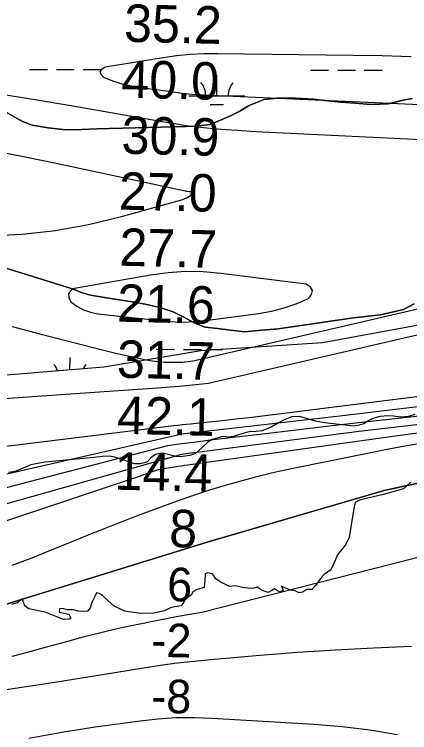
# Model space of a CAD drawing. Extents: x 3219052 to 3256913, y 800770 to 826146.
# Drawn here: x 3231634 to 3232340, y 812403 to 813685 of the extents above; entities that cross this region are included whole.
import ezdxf

# ---------------------------------------------------------------- set-up
doc = ezdxf.new("R2010")
doc.units = 0
for name, color, linetype in [('V-RIVR-EDGE', 7, 'Continuous'), ('V-RIVR-RANG', 7, 'Continuous'), ('V-SITE-VEGE', 7, 'Continuous'), ('V-TOPO-DPTH', 7, 'Continuous'), ('V-TOPO-MAJR', 7, 'Continuous'), ('V-TOPO-MINR', 7, 'Continuous'), ('V-TOPO-SHOR', 7, 'Continuous'), ('V-TOPO-WATR', 7, 'Continuous'), ('V-WETL-SWMP', 7, 'Continuous')]:
    doc.layers.add(name, color=color, linetype=linetype)

msp = doc.modelspace()

# ---------------------------------------------------------------- linework, layer by layer
at = {"layer": 'V-RIVR-EDGE'}
for points in [[(3232341.9, 812849.7), (3232328.8, 812837.8), (3232292.4, 812827.6), (3232250.1, 812817.5), (3232242.2, 812813.5), (3232240.6, 812805.6)], [(3232240.6, 812805.6), (3232236.6, 812781.5), (3232231.8, 812751.1), (3232225.4, 812737.7), (3232210.7, 812720.3), (3232204, 812704.5), (3232198.8, 812693.5), (3232187.3, 812684.8), (3232181, 812678.5), (3232171.5, 812665.1), (3232165.1, 812658.4), (3232156, 812658), (3232148.5, 812653.3), (3232142.2, 812652.5), (3232135.1, 812655.7), (3232126.8, 812657.3), (3232117.7, 812660.8), (3232111, 812664.4), (3232114.1, 812656.9), (3232109, 812653.7), (3232103.8, 812655.7), (3232098.3, 812659.3), (3232093.6, 812656.2), (3232087.2, 812653), (3232076.6, 812656.6), (3232067.5, 812662.5), (3232061.6, 812660.6), (3232055.2, 812659.8), (3232041.4, 812661.8), (3232029.5, 812665), (3232017.7, 812663.5), (3232001.5, 812671.8), (3231993.6, 812677), (3231987.7, 812686.1), (3231979.4, 812688.1), (3231974.3, 812686.1), (3231973.8, 812673.5), (3231972.6, 812661.6), (3231960, 812658.1), (3231952.4, 812654.1), (3231950, 812649), (3231939, 812641.1), (3231936.2, 812635.6), (3231931.4, 812629.3), (3231913.6, 812626.2), (3231902.1, 812620.3), (3231882.4, 812616), (3231859, 812615.2), (3231831, 812619.6), (3231812, 812628.4), (3231800.6, 812638.7), (3231791.1, 812647.8), (3231785.2, 812651.4), (3231780.5, 812652.2), (3231778.1, 812646.7), (3231772.1, 812635.2), (3231769.3, 812625.7), (3231764.2, 812619.4), (3231757.8, 812619), (3231747.6, 812619.5), (3231740.1, 812621.8), (3231728.6, 812621.9), (3231719.5, 812624.3), (3231714.4, 812623.5), (3231714, 812618), (3231731.3, 812614.4), (3231734.9, 812607.2), (3231731.7, 812605.3), (3231721.4, 812604.5), (3231688.7, 812617.6), (3231659.4, 812624), (3231652.7, 812628.8), (3231647.6, 812642.2), (3231639.7, 812634.3), (3231628.6, 812631.6)]]:
    msp.add_lwpolyline(points, dxfattribs=at)
at = {"layer": 'V-SITE-VEGE'}
for points in [[(3232344.2, 813534.6), (3232328.3, 813531.8), (3232301.1, 813525.5), (3232270.3, 813524.1), (3232216.7, 813528.5), (3232193.6, 813530.9), (3232168.1, 813533.9), (3232135.6, 813535.2), (3232103.2, 813535.6), (3232079.6, 813533.2), (3232053.2, 813522.5), (3232035, 813511.6), (3232019.8, 813503.8), (3231983.4, 813488.2), (3231957.2, 813485.4), (3231940.9, 813484.9), (3231753.9, 813479.6), (3231725.7, 813479), (3231693.9, 813482.5), (3231665.6, 813487.3), (3231648.3, 813494), (3231505.5, 813574.3)], [(3231614.8, 813232.9), (3231739.5, 813194.6), (3231753.2, 813188.6), (3231769.8, 813183.9), (3231798.6, 813178.7), (3231844.2, 813172), (3231867.5, 813167.6), (3231893.8, 813161.6), (3231917.6, 813154.1), (3231937.6, 813143.8), (3231955.9, 813133.5), (3231974.5, 813126.8), (3231996.7, 813124.3), (3232024.4, 813120.7), (3232045.4, 813118.5), (3232075, 813121.2), (3232097, 813123), (3232100.8, 813122.9), (3232239.4, 813143.3), (3232287.7, 813148.9), (3232310.9, 813153.8), (3232328.4, 813158), (3232347.5, 813168)], [(3232300.9, 812968.2), (3232287.3, 812967.2), (3232273.8, 812963.3), (3232264.2, 812958.6), (3232257.7, 812954.1), (3232249.3, 812951.7), (3232240.1, 812950.1), (3232198.1, 812954.4), (3232184.9, 812956.5), (3232171.6, 812958.9), (3232161.7, 812961.5), (3232153.4, 812964.1), (3232142.7, 812967.2), (3232129.5, 812966.6), (3232117, 812961.8), (3232105.5, 812955.8), (3232092.3, 812948.2), (3232075.5, 812941.5), (3232065.8, 812940.1), (3232053.2, 812939.5), (3232039.7, 812936.4), (3232025.3, 812931.4), (3232016.7, 812930.5), (3232005.9, 812931.2), (3231987.1, 812925.8), (3231979.8, 812922), (3231969.5, 812912.1), (3231957.3, 812901.1), (3231947.1, 812897.3), (3231930.2, 812895.3), (3231922, 812895.4), (3231908.9, 812899.4), (3231901.9, 812901.1), (3231894, 812901), (3231886, 812899.4), (3231877.5, 812893.2), (3231873, 812888.2), (3231870.1, 812885.4), (3231858.4, 812882.8), (3231849.1, 812882.8), (3231813, 812894.7), (3231803.4, 812896.2), (3231791.5, 812895.8), (3231776.1, 812893.9), (3231688.5, 812885.3), (3231681.9, 812884.3), (3231663.5, 812880.7), (3231642.2, 812871.7), (3231634.7, 812869.2), (3231623.2, 812867)], [(3232348.8, 812970.4), (3232337.9, 812967.1), (3232323.6, 812966.2), (3232310.6, 812967.6), (3232300.9, 812968.2)]]:
    msp.add_lwpolyline(points, dxfattribs=at)
at = {"layer": 'V-TOPO-DPTH'}
for points in [[(3232359.8, 812938), (3232330.9, 812934.2), (3231943.4, 812880.4), (3231937.7, 812879.5), (3231931.9, 812878.7), (3231926.2, 812877.8), (3231920.5, 812876.9), (3231903.8, 812874.2), (3231896.3, 812872.8), (3231888.9, 812871.1), (3231881.6, 812869.1), (3231874.3, 812866.8), (3231867.2, 812864.1), (3231860.1, 812861.4), (3231853, 812858.5), (3231430.8, 812717.8)], [(3230916.8, 812648.3), (3230948.3, 812644.2), (3231447.1, 812579.1), (3231978, 812742.9), (3232294.1, 812834.9), (3232335, 812843.9), (3232376.1, 812852.4)], [(3230916.8, 812648.3), (3230948.3, 812644.2), (3231447.1, 812579.1), (3231978, 812742.9), (3232294.1, 812834.9), (3232335, 812843.9), (3232376.1, 812852.4)], [(3232342.9, 812556.3), (3232275.1, 812553.5), (3232207.4, 812550), (3232139.7, 812545.5), (3232072.1, 812540.3), (3231984.8, 812532.9), (3231954.7, 812530), (3231924.6, 812526.7), (3231894.6, 812522.6), (3231864.7, 812518.1), (3231813.5, 812509.7), (3231757.9, 812500.8), (3231702.4, 812491.9), (3231646.9, 812483.3), (3231591.3, 812474.7)], [(3232342.9, 812556.3), (3232275.1, 812553.5), (3232207.4, 812550), (3232139.7, 812545.5), (3232072.1, 812540.3), (3231984.8, 812532.9), (3231954.7, 812530), (3231924.6, 812526.7), (3231894.6, 812522.6), (3231864.7, 812518.1), (3231813.5, 812509.7), (3231757.9, 812500.8), (3231702.4, 812491.9), (3231646.9, 812483.3), (3231591.3, 812474.7)]]:
    msp.add_lwpolyline(points, dxfattribs=at)
at = {"layer": 'V-TOPO-MAJR'}
for points in [[(3232521.1, 813453.3), (3232077.2, 813474.8), (3232055.1, 813476), (3232033, 813477.4), (3232011, 813479.1), (3231988.9, 813480.9), (3231966.9, 813483.1), (3231944.9, 813485.7), (3231923.1, 813488.9), (3231901.2, 813492.5), (3231734.5, 813522), (3231674.7, 813531.9), (3231614.9, 813541.1), (3231554.8, 813549.1), (3231494.6, 813556.3), (3231417.7, 813564.7), (3231395.9, 813566.5), (3231374.1, 813567.4), (3231352.3, 813567), (3231330.5, 813565.7), (3231015.1, 813538.3), (3230980, 813532.4), (3230946.2, 813523.1), (3230914.2, 813508.6)], [(3231629.8, 813127.6), (3231679.4, 813114.9), (3231777.2, 813089.7), (3231796.1, 813084.9), (3231815, 813080.4), (3231833.9, 813076), (3231852.9, 813071.8), (3231868.9, 813068.4), (3231880, 813066.5), (3231891, 813065), (3231902.2, 813064.3), (3231913.4, 813064.1), (3231933.1, 813064.3), (3231934.5, 813064.4), (3231937.2, 813064.5), (3231938.6, 813064.7), (3231944.3, 813065.3), (3231948.4, 813065.8), (3231952.6, 813066.5), (3231956.8, 813067.3), (3231960.9, 813068.2), (3231964.1, 813069), (3232462, 813184.1)], [(3232448.8, 812995.5), (3232214.9, 812967.9), (3232167.9, 812962.4), (3232121, 812957), (3232074, 812951.7), (3232027.1, 812946.4), (3232001.5, 812943.5), (3231967.3, 812939.6), (3231933.2, 812935.6), (3231442.2, 812823.4), (3231436.2, 812821.1), (3231430, 812819.2), (3231423.8, 812817.4), (3231404.8, 812812.6), (3231396.3, 812810.6), (3231387.7, 812808.6), (3230913.1, 812728.5)]]:
    msp.add_lwpolyline(points, dxfattribs=at)
at = {"layer": 'V-TOPO-MINR'}
for points in [[(3232358.1, 813523.3), (3231971, 813540.9), (3231958.5, 813541.6), (3231946.1, 813542.6), (3231933.7, 813543.9), (3231921.3, 813545.4), (3231860.2, 813553.6), (3231843.1, 813556.6), (3231826.2, 813560.6), (3231809.7, 813565.9), (3231793.4, 813572.1), (3231788.9, 813577.6), (3231787.3, 813582.7), (3231790.1, 813587.3), (3231795.8, 813591.5), (3231899.4, 813608.1), (3231923.5, 813611.3), (3231947.7, 813613.7), (3231972, 813614.9), (3231996.4, 813615.2), (3232238.8, 813612.3), (3232290.5, 813611.3), (3232342.2, 813609.8)], [(3233184.5, 813076.9), (3232531.5, 812986.9), (3232507.2, 812984.4), (3232482.9, 812981.9), (3232458.6, 812979.2), (3232351, 812967.3), (3232281.3, 812959.5), (3232211.5, 812951.6), (3232141.8, 812943.4), (3232072.1, 812935.2), (3231983.7, 812924.6), (3231958.2, 812921.4), (3231932.8, 812918.2), (3231907.4, 812914.8), (3231387.8, 812779.6), (3230809.7, 812702), (3230779.3, 812709.3), (3230101.2, 813088.9), (3230021.5, 813099.4), (3229968.4, 813124.6), (3229860.7, 813203), (3229323.9, 813555.5)], [(3231941.7, 813357.5), (3231944.8, 813359.5), (3231947.8, 813361.6), (3231951.9, 813365), (3231952.2, 813365.6), (3231952.3, 813366.2), (3231952, 813366.7), (3231951.5, 813367.1), (3231948.2, 813368), (3231945.8, 813368.4), (3231942.3, 813369), (3231940.6, 813369.3), (3231938.9, 813369.6), (3231708.3, 813418.5), (3231653.1, 813429.8), (3231597.8, 813440.6)], [(3231587.2, 813289.8), (3231647.5, 813292.9), (3231707.3, 813299.1), (3231766.5, 813310.1), (3231825.3, 813324.1), (3231934.9, 813354.8), (3231938.4, 813356), (3231941.7, 813357.5)], [(3233216.2, 813061.5), (3232538.3, 812970.9), (3232522.2, 812969.5), (3232506.1, 812968), (3232489.9, 812966.5), (3232473.8, 812964.9), (3232403.4, 812957.6), (3232352.1, 812952.1), (3232300.8, 812946.4), (3232249.6, 812940.2), (3232198.4, 812933.8), (3231964.4, 812903.6), (3231948.4, 812901.5), (3231932.4, 812899.3), (3231423.5, 812756), (3231388.5, 812748.8), (3231353.3, 812742.7), (3230839.9, 812688.7), (3230816.3, 812691.5), (3230801.6, 812694.5), (3230086.4, 813075.4), (3230022.9, 813080.2), (3229961, 813108.3), (3229772.2, 813238.6)], [(3232166.4, 813192.1), (3232162.5, 813198.1), (3232154.6, 813203.5), (3232002.3, 813222.6), (3231970.9, 813225.1), (3231939.5, 813225.7), (3231908.2, 813223.5), (3231877, 813219.5), (3231741.1, 813195.6), (3231734.2, 813191.2), (3231730.4, 813185.9), (3231730.9, 813179.4), (3231734.4, 813172.1), (3231745.3, 813164.1), (3231757, 813157.5), (3231769.6, 813153.3), (3231783, 813150.5), (3231904.2, 813137.4), (3231920.8, 813136.2), (3231937.3, 813135.8), (3231953.8, 813136.6), (3231970.4, 813138.1), (3232069.7, 813151.2), (3232092.7, 813155.3), (3232115.3, 813160.9), (3232137.2, 813168.5), (3232158.8, 813177.5), (3232164.6, 813185.1), (3232166.4, 813192.1)], [(3230847.6, 812947.5), (3231341.1, 812979.4), (3231362.9, 812980.8), (3231384.7, 812982.3), (3231406.5, 812983.8), (3231428.2, 812985.5), (3231504.2, 812991.2), (3231563.9, 812995.6), (3231623.7, 813000), (3231683.4, 813004.2), (3231743.2, 813008.3), (3231889.1, 813018.1), (3231912, 813019.8), (3231934.9, 813021.8), (3231957.7, 813024.1), (3231980.6, 813026.6), (3232427.5, 813130.3)], [(3233197.5, 813105.8), (3232558, 813027.7), (3232552.8, 813026.8), (3232547.6, 813026), (3232533.9, 813024.5), (3232521.8, 813023.1), (3232509.7, 813021.7), (3232497.6, 813020.2), (3232485.5, 813018.7), (3232076.9, 812967.9), (3232053.1, 812965), (3232029.2, 812962.2), (3232005.3, 812959.5), (3231981.3, 812957), (3231948.5, 812953.6), (3231941, 812952.8), (3231933.5, 812952), (3231925.9, 812951.2), (3231918.4, 812950.5), (3231386.8, 812884.8), (3230858.7, 812735.8)], [(3232359.8, 812938), (3232330.9, 812934.2), (3231943.4, 812880.4), (3231937.7, 812879.5), (3231931.9, 812878.7), (3231926.2, 812877.8), (3231920.5, 812876.9), (3231903.8, 812874.2), (3231896.3, 812872.8), (3231888.9, 812871.1), (3231881.6, 812869.1), (3231874.3, 812866.8), (3231867.2, 812864.1), (3231860.1, 812861.4), (3231853, 812858.5), (3231430.8, 812717.8)], [(3232369.7, 812920.7), (3232334.5, 812914.7), (3232299.4, 812908.2), (3232264.4, 812901.3), (3232128.8, 812873.7), (3232095.4, 812866.4), (3232062.1, 812858.4), (3232029, 812849.3), (3231996.1, 812839.7), (3231980.4, 812834.8), (3231955.6, 812826.8), (3231930.9, 812818.5), (3231906.4, 812809.7), (3231882, 812800.6), (3231855, 812790.3), (3231839.7, 812784.4), (3231824.5, 812778.5), (3231809.3, 812772.5), (3231794.1, 812766.5), (3231778.9, 812760.5), (3231763.8, 812754.4), (3231748.6, 812748.3), (3231733.5, 812742.1), (3231696.8, 812727.1), (3231663.2, 812713.8), (3231629.4, 812701.1)], [(3232445.9, 812738.3), (3231968.4, 812617.2), (3231947.3, 812613.6), (3231926.2, 812609.8), (3231905.2, 812605.8), (3231884.2, 812601.7), (3231852.1, 812595.2), (3231820, 812588.4), (3231788, 812581.1), (3231756.2, 812573.1), (3231724.5, 812564.5), (3231692.9, 812555.8), (3231661.2, 812547.2), (3231629.4, 812538.9)], [(3232342.9, 812556.3), (3232275.1, 812553.5), (3232207.4, 812550), (3232139.7, 812545.5), (3232072.1, 812540.3), (3231984.8, 812532.9), (3231954.7, 812530), (3231924.6, 812526.7), (3231894.6, 812522.6), (3231864.7, 812518.1), (3231813.5, 812509.7), (3231757.9, 812500.8), (3231702.4, 812491.9), (3231646.9, 812483.3), (3231591.3, 812474.7)], [(3232318.1, 812398.9), (3232268.7, 812407.3), (3232218.9, 812413.2), (3232168.9, 812417.4), (3231987, 812428.2), (3231954.7, 812429.1), (3231922.5, 812428.9), (3231890.4, 812426.7), (3231858.3, 812423.3), (3231778.1, 812412.6), (3231718.7, 812403.2), (3231659.7, 812392)]]:
    msp.add_lwpolyline(points, dxfattribs=at)
at = {"layer": 'V-TOPO-SHOR'}
for points in [[(3231505.5, 813574.3), (3231648.3, 813494), (3231665.6, 813487.3), (3231693.9, 813482.5), (3231725.7, 813479), (3231753.9, 813479.6), (3231781, 813480.4), (3231940.9, 813484.9), (3231957.2, 813485.4), (3231983.4, 813488.2), (3232019.8, 813503.8), (3232035, 813511.6), (3232053.2, 813522.5), (3232079.6, 813533.2), (3232103.2, 813535.6), (3232135.6, 813535.2), (3232168.1, 813533.9), (3232193.6, 813530.9), (3232216.7, 813528.5), (3232242.6, 813526.4), (3232270.3, 813524.1), (3232301.1, 813525.5), (3232328.3, 813531.8), (3232344.2, 813534.6)], [(3232347.5, 813168), (3232328.4, 813158), (3232310.9, 813153.8), (3232287.7, 813148.9), (3232239.4, 813143.3), (3232100.8, 813122.9), (3232097, 813123), (3232075, 813121.2), (3232045.4, 813118.5), (3232024.4, 813120.7), (3231996.7, 813124.3), (3231974.5, 813126.8), (3231955.9, 813133.5), (3231937.6, 813143.8), (3231917.6, 813154.1), (3231893.8, 813161.6), (3231867.5, 813167.6), (3231844.2, 813172), (3231821.8, 813175.4), (3231798.6, 813178.7), (3231769.8, 813183.9), (3231753.2, 813188.6), (3231739.5, 813194.6), (3231614.8, 813232.9)]]:
    msp.add_lwpolyline(points, dxfattribs=at)
at = {"layer": 'V-TOPO-WATR'}
msp.add_lwpolyline([(3232376.1, 812852.4), (3232335, 812843.9), (3232294.1, 812834.9), (3231978, 812742.9), (3231447.1, 812579.1), (3230948.3, 812644.2), (3230916.8, 812648.3)], dxfattribs=at)
at = {"layer": 'V-WETL-SWMP'}
for p, q in [((3231660.8, 813586.8), (3231692.8, 813586.7)), ((3231708.8, 813586.7), (3231740.8, 813586.6)), ((3231756.8, 813586.6), (3231788.8, 813586.5)), ((3232162.7, 813585.7), (3232194.7, 813585.6)), ((3232210.7, 813585.6), (3232242.7, 813585.5)), ((3232258.7, 813585.5), (3232290.7, 813585.4)), ((3231995.6, 813539.6), (3231995.6, 813575.6)), ((3231945.6, 813539.7), (3232045.6, 813539.5)), ((3231983.5, 813524.2), (3232007.5, 813524.2)), ((3231887.8, 813087.1), (3231919.8, 813087)), ((3231935.8, 813087), (3231967.8, 813086.9)), ((3231983.8, 813086.9), (3232005.3, 813086.9)), ((3231733.1, 813050.3), (3231733.2, 813072.7))]:
    msp.add_line(p, q, dxfattribs=at)
for points in [[(3232344.2, 813534.6), (3232328.3, 813531.8), (3232301.1, 813525.5), (3232270.3, 813524.1), (3232242.6, 813526.4), (3232216.7, 813528.5), (3232193.6, 813530.9), (3232168.1, 813533.9), (3232135.6, 813535.2), (3232103.2, 813535.6), (3232079.6, 813533.2), (3232053.2, 813522.5), (3232035, 813511.6), (3232019.8, 813503.8), (3231983.4, 813488.2), (3231957.2, 813485.4), (3231940.9, 813484.9), (3231781, 813480.4), (3231753.9, 813479.6), (3231725.7, 813479), (3231693.9, 813482.5), (3231665.6, 813487.3), (3231648.3, 813494), (3231505.5, 813574.3)], [(3232922, 813243.6), (3232748.3, 813214.6), (3232560.2, 813171.2), (3232343.1, 813127.7), (3232184, 813098.8), (3231966.9, 813084.3), (3231793.3, 813055.3), (3231619.6, 813040.8), (3231402.6, 813055.3), (3231200, 813026.4), (3230968.4, 812953.9), (3230765.8, 812982.9), (3230563.3, 813055.3), (3230433, 813171.2), (3230259.4, 813287.1), (3230071.3, 813316), (3229810.8, 813460.9), (3229764.4, 813512.4)], [(3231614.8, 813232.9), (3231739.5, 813194.6), (3231753.2, 813188.6), (3231769.8, 813183.9), (3231798.6, 813178.7), (3231821.8, 813175.4), (3231844.2, 813172), (3231867.5, 813167.6), (3231893.8, 813161.6), (3231917.6, 813154.1), (3231937.6, 813143.8), (3231955.9, 813133.5), (3231974.5, 813126.8), (3231996.7, 813124.3), (3232024.4, 813120.7), (3232045.4, 813118.5), (3232075, 813121.2), (3232097, 813123), (3232100.8, 813122.9), (3232239.4, 813143.3), (3232287.7, 813148.9), (3232310.9, 813153.8), (3232328.4, 813158), (3232347.5, 813168)]]:
    msp.add_lwpolyline(points, dxfattribs=at)
for centre, start, end in [((3231940.3, 813540.2), 359.1081, 40.6518), ((3232050.8, 813540), 139.1081, 180.6517), ((3231677.8, 813037.3), 18.5506, 40.6518), ((3231788.3, 813037.1), 139.1081, 154.4141)]:
    msp.add_arc(centre, 35.2, start, end, dxfattribs=at)

# ---------------------------------------------------------------- texts
at = {"layer": 'V-RIVR-RANG'}
for s, height, rotation, p in [('35.2', 67, 358.6383, (3231829.2, 813636.3)), ('40.0', 67, 358.6383, (3231824.2, 813536.4)), ('30.9', 67, 358.6383, (3231824.7, 813436.4)), ('27.0', 67, 358.6383, (3231819.9, 813336.5)), ('27.7', 67, 358.6383, (3231820.7, 813236.4)), ('21.6', 67, 358.6383, (3231816.7, 813136.5)), ('31.7', 67, 358.6383, (3231816.5, 813036.5)), ('42.1', 67, 358.6383, (3231816.7, 812936.4)), ('14.4', 67, 358.6383, (3231812.2, 812836.5)), ('8', 67, 358.6383, (3231909.8, 812734.1)), ('6', 60, 358.6916, (3231906.2, 812637.7)), ('-2', 60, 358.6916, (3231878.1, 812538.3)), ('-8', 60, 358.6916, (3231877.8, 812438.3))]:
    msp.add_text(s, height=height, rotation=rotation, dxfattribs=at).set_placement(p)

doc.saveas('drawing.dxf')
